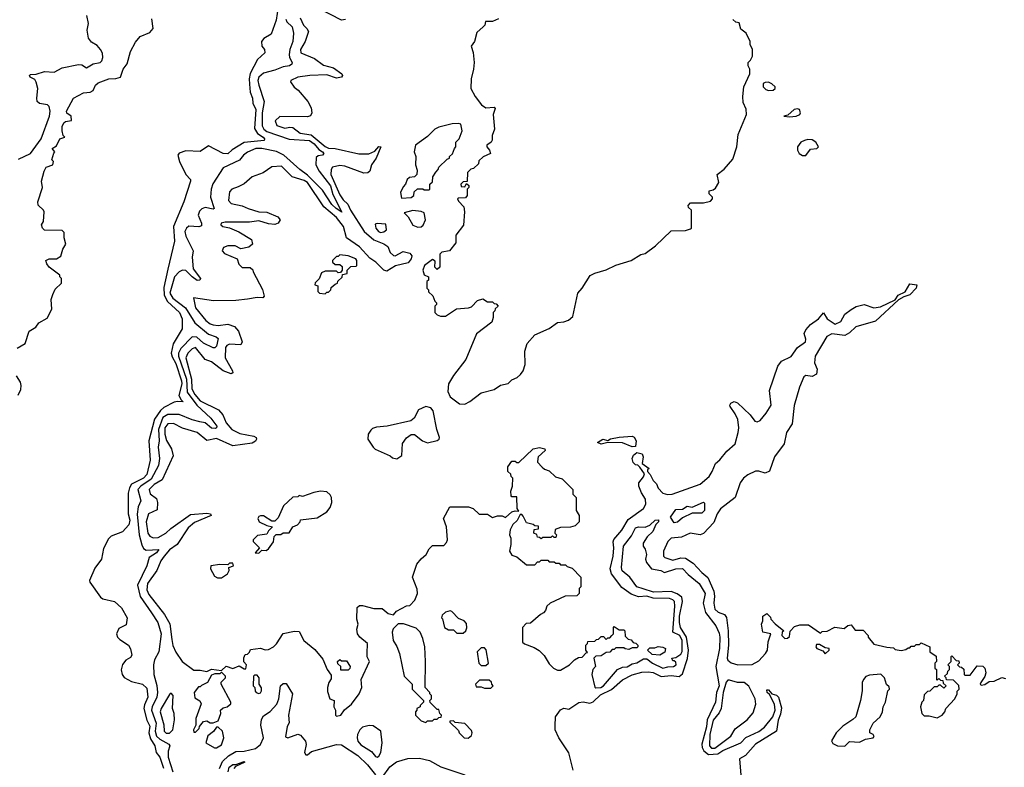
# Model space of a CAD drawing. Extents: x 2380107 to 2585170, y 384273 to 546161.
# Tile 261 of 331: x 2533382 to 2539448, y 451953 to 456559. Entities that reach past the tile are written whole.
import ezdxf

# ---------------------------------------------------------------- set-up
doc = ezdxf.new("R2010")
doc.units = 0

msp = doc.modelspace()

# ---------------------------------------------------------------- linework, layer by layer
at = {"layer": '0CON05XD'}
for points in [[(2534981.2, 456678.8), (2534962.5, 456555), (2534931.4, 456468.6), (2534886.6, 456443.4), (2534872, 456425), (2534873.8, 456395), (2534890, 456375), (2534893.3, 456355), (2534847, 456313), (2534801.8, 456228.2), (2534795.3, 456195), (2534797.6, 456162.4), (2534802.9, 456112.9), (2534817.3, 456075), (2534818, 456045), (2534837.1, 456005), (2534828.8, 455888.8), (2534847.7, 455857.7), (2534883.3, 455835), (2534890, 455825), (2534887.5, 455815), (2534765, 455802.5), (2534692.4, 455757.6), (2534665, 455732.9), (2534635, 455734.3), (2534545, 455780.8), (2534495, 455746.7), (2534405, 455751.2), (2534363.9, 455736.1), (2534356.7, 455725), (2534366.7, 455685), (2534405.9, 455605.9), (2534433.8, 455575), (2534434, 455565), (2534394.1, 455435.9), (2534330.5, 455285), (2534335.5, 455195), (2534295, 455021.2)], [(2535390.5, 456559.5), (2535365, 456555.6), (2535225, 456626.7)], [(2533367.5, 454535), (2533416.1, 454563.9), (2533440.7, 454639.3), (2533482.5, 454665), (2533499.5, 454690.5), (2533550.8, 454719.2), (2533580, 454775), (2533576.2, 454835), (2533586.7, 454865), (2533601.7, 454898.3), (2533640, 454935), (2533640, 454965), (2533630, 454975), (2533630, 454985), (2533565, 455033.3), (2533548.8, 455055), (2533543.3, 455075), (2533564.1, 455085.9), (2533610, 455085), (2533635, 455102.5), (2533647.5, 455145), (2533666.7, 455175), (2533656.7, 455215), (2533657, 455247), (2533645, 455260), (2533535, 455262.5), (2533522.5, 455275), (2533517.5, 455295), (2533530, 455315), (2533533.3, 455375), (2533530, 455385), (2533496.4, 455416.4), (2533493.3, 455436.7), (2533523.3, 455525), (2533517.5, 455565), (2533532.5, 455625), (2533545, 455650), (2533587.5, 455665), (2533590, 455685), (2533580, 455695), (2533592.5, 455737.5), (2533600, 455745), (2533583.3, 455765), (2533608.3, 455781.7), (2533630, 455825), (2533660, 455835), (2533650, 455845), (2533644, 455875), (2533645, 455900), (2533655, 455922.5), (2533665, 455932.5), (2533702.5, 455937.5), (2533700, 455965), (2533673.6, 455983.6), (2533670, 455995), (2533713.9, 456076.1), (2533775, 456107.5), (2533817, 456113), (2533835, 456122.5), (2533850, 456155), (2533865, 456170), (2533932.5, 456195), (2533975, 456196), (2534003.3, 456205), (2534020, 456255), (2534045, 456286.7), (2534065, 456363.3), (2534095, 456420.8), (2534125, 456456.2), (2534185, 456480), (2534204, 456505), (2534197.5, 456565)], [(2533375, 455698.9), (2533448.6, 455735), (2533514.2, 455825), (2533565.6, 455964.4), (2533570, 455995), (2533564.3, 456024.3), (2533553.8, 456035), (2533505, 456042.9), (2533490.8, 456055), (2533487.5, 456075), (2533493.9, 456133.9), (2533484.2, 456174.2), (2533475, 456190), (2533447.5, 456205), (2533442.5, 456215), (2533448.3, 456221.7), (2533485, 456223.8), (2533535, 456238.6), (2533595, 456236), (2533645, 456261.5), (2533745, 456282.5), (2533765, 456280), (2533795, 456262.5), (2533834.1, 456285.9), (2533877.5, 456295), (2533888.8, 456305), (2533894, 456325), (2533892.3, 456352.3), (2533881.2, 456375), (2533860.5, 456400.5), (2533825, 456420), (2533806.7, 456445), (2533797.5, 456495), (2533806.2, 456535), (2533796.7, 456585)], [(2535022, 456562), (2535028.8, 456545), (2535060, 456515), (2535069.2, 456475), (2535065.9, 456425), (2535046.9, 456375), (2535042.8, 456345), (2535045.3, 456325.3), (2535062, 456295), (2535058.8, 456285), (2535044, 456275), (2535005, 456269.1), (2534955, 456246.9), (2534885, 456229.2), (2534854.7, 456205), (2534850, 456185), (2534855, 456156.2), (2534889.2, 456055), (2534875.2, 455985), (2534876.9, 455905), (2534886.5, 455885), (2534905, 455870.6), (2535041.9, 455821.9), (2535167.9, 455815), (2535195.9, 455795), (2535225, 455758.2), (2535248.8, 455745), (2535256.4, 455735), (2535248.6, 455725), (2535220.3, 455719.7), (2535209.2, 455710.8), (2535205.9, 455665), (2535228.2, 455625), (2535296.8, 455535), (2535311.3, 455481.3), (2535366.1, 455373.9), (2535331.4, 455395), (2535305, 455420.5), (2535248.7, 455508.7), (2535187.4, 455567.4), (2535155, 455601.4), (2535108.2, 455635), (2535009.1, 455725), (2534965, 455747.2), (2534875, 455765.4), (2534838, 455765), (2534785, 455742.7), (2534761.9, 455725), (2534737.4, 455692.6), (2534635, 455646.2), (2534572.6, 455547.4), (2534561.5, 455515), (2534557.1, 455465), (2534580, 455395), (2534575, 455391.2), (2534525, 455401.2), (2534505, 455394.5), (2534490.8, 455379.2), (2534482.3, 455355), (2534501.5, 455305), (2534501.7, 455288.3), (2534486.6, 455283.4), (2534425, 455286.2), (2534409.1, 455275), (2534400.4, 455255), (2534405.3, 455225), (2534450.4, 455135), (2534445.3, 455095), (2534451.5, 455025), (2534495.5, 454965), (2534491.2, 454955), (2534475, 454952.9), (2534444.5, 454975), (2534405, 455013.8), (2534385, 455016), (2534364.4, 455005.6), (2534335.9, 454975), (2534307.5, 454875), (2534325, 454844.3), (2534403, 454783), (2534460.9, 454690.9), (2534545, 454622.5), (2534593.3, 454605), (2534604.3, 454594.3), (2534595, 454548), (2534585, 454537.5), (2534575, 454536.9), (2534515, 454565.4), (2534474, 454604), (2534444, 454606), (2534375, 454533.8), (2534360.2, 454505), (2534361.7, 454485), (2534410.6, 454345), (2534414.3, 454264.3), (2534473.7, 454183.7), (2534560.8, 454105), (2534597.3, 454055), (2534595.7, 454045), (2534588.7, 454041.3), (2534565, 454042.3), (2534525, 454074.6), (2534492.5, 454082.5), (2534445, 454093.9), (2534365, 454127.5), (2534295, 454125.8), (2534265, 454107.2), (2534237.7, 454035), (2534241.9, 453965), (2534234.7, 453925), (2534244.7, 453855), (2534237.6, 453812.4), (2534191.9, 453728.1), (2534127.8, 453685), (2534111.2, 453665), (2534127.8, 453595), (2534111.5, 453558.5), (2534106.3, 453513.7), (2534119.1, 453385), (2534135, 453323.3), (2534145, 453301.2), (2534161.9, 453291.9), (2534240, 453295), (2534225.6, 453275), (2534180.8, 453245), (2534165.6, 453195), (2534109.1, 453075), (2534124.8, 453004.8), (2534193.5, 452905), (2534234.5, 452845), (2534253.6, 452775), (2534240.5, 452665), (2534213.6, 452615), (2534206.2, 452585), (2534207.9, 452525), (2534226.7, 452456.7), (2534231.6, 452415), (2534226.7, 452385), (2534197.9, 452325), (2534195.2, 452305), (2534223.6, 452225), (2534217.9, 452175), (2534225, 452145.4), (2534246, 452126), (2534300.6, 452095), (2534307.3, 452085), (2534297.7, 452052.3), (2534297.9, 452015), (2534326, 451925)], [(2535110.6, 456570.6), (2535130, 456525), (2535151.4, 456505), (2535160.6, 456485), (2535141.1, 456425), (2535112.3, 456375), (2535113.5, 456355), (2535199.1, 456319.1), (2535255, 456277.6), (2535315, 456262.9), (2535366.2, 456225), (2535371.2, 456215), (2535365, 456204.2), (2535335, 456197.8), (2535275, 456219.7), (2535170, 456215), (2535095, 456204), (2535052.5, 456185), (2535050, 456175), (2535073.6, 456143.6), (2535097.5, 456125), (2535157.5, 456055), (2535177.5, 456015), (2535182.5, 455985), (2535173, 455967), (2535155, 455961.2), (2534985, 455962.5), (2534956.7, 455935), (2534966.1, 455906.1), (2535015, 455891.1), (2535046.1, 455896.1), (2535065, 455893.8), (2535109.7, 455859.7), (2535179, 455849), (2535265, 455777.4), (2535285, 455768.3), (2535325, 455765.8), (2535471.9, 455731.9), (2535532.4, 455732.4), (2535571.2, 455748.8), (2535595, 455778.1), (2535608, 455775), (2535579.3, 455705), (2535550.4, 455665), (2535539.1, 455625), (2535527.3, 455615), (2535503.5, 455613.5), (2535385, 455655.8), (2535355, 455660), (2535310.4, 455649.6), (2535302.2, 455635), (2535299.7, 455605), (2535355, 455480), (2535375, 455449.6), (2535402.9, 455422.9), (2535420, 455385), (2535503.6, 455253.6), (2535565, 455202.9), (2535625, 455177.3), (2535651.1, 455161.1), (2535664.6, 455125), (2535685, 455105.6), (2535695.4, 455104.6), (2535745, 455130), (2535785, 455120.5), (2535799.1, 455105), (2535794.6, 455085), (2535775, 455061.2), (2535696.6, 455043.4), (2535645, 455008.9), (2535625, 455016.5), (2535577.1, 455065), (2535539, 455089), (2535475, 455158.8), (2535395.5, 455215), (2535376.7, 455285), (2535335, 455339.4), (2535256.2, 455406.2), (2535156.3, 455555), (2535135, 455567.8), (2535060.2, 455590.2), (2534995, 455656), (2534935, 455652.5), (2534882.5, 455615), (2534815, 455590), (2534765, 455548), (2534728.8, 455528.8), (2534690, 455515), (2534675, 455497.5), (2534669.2, 455445), (2534685, 455426), (2534752.7, 455412.7), (2534790, 455395), (2534855, 455375.8), (2534905, 455374), (2534972.5, 455345), (2534986.7, 455325), (2534973.9, 455306.1), (2534953.9, 455296.1), (2534915, 455300.8), (2534855, 455320), (2534797.5, 455312.5), (2534648.3, 455311.7), (2534623.8, 455305), (2534622, 455295), (2534633.3, 455285), (2534675, 455275.7), (2534731.8, 455251.8), (2534810, 455205), (2534816.7, 455175), (2534795, 455156.7), (2534745, 455147.5), (2534710, 455165), (2534665, 455165.7), (2534638.8, 455155), (2534630, 455135), (2534645, 455118), (2534722.5, 455085), (2534733, 455053), (2534753, 455033), (2534801.7, 455031.7), (2534818.3, 455018.3), (2534820, 455005), (2534877.6, 454897.6), (2534889.2, 454855), (2534880, 454845), (2534845, 454847.8), (2534785, 454837.5), (2534715, 454828.2), (2534577.3, 454827.3), (2534452.5, 454845), (2534465, 454784), (2534528.6, 454705), (2534555, 454684.5), (2534575, 454678.2), (2534605.6, 454675.6), (2534665, 454682.8), (2534705, 454669.2), (2534730.6, 454640.6), (2534753.2, 454575), (2534743.8, 454555), (2534675, 454559.1), (2534658, 454552), (2534650.7, 454539.3), (2534648.4, 454475), (2534694.4, 454395), (2534696.2, 454383.8), (2534685, 454378.1), (2534635, 454395.4), (2534565, 454450.9), (2534525, 454465.6), (2534465, 454538.5), (2534445, 454530.4), (2534417.7, 454505), (2534406.6, 454475), (2534440.9, 454345), (2534442.2, 454285), (2534460.4, 454250.4), (2534495, 454210.4), (2534607.8, 454155), (2534633.6, 454123.6), (2534655.4, 454075), (2534690, 454035), (2534738.7, 454008.7), (2534825, 453992.5), (2534838.8, 453985), (2534842, 453975), (2534835, 453962), (2534815, 453950.6), (2534695, 453933.1), (2534595, 453978.4), (2534535, 453967.5), (2534476.4, 454016.4), (2534385, 454042.3), (2534330.6, 454070.6), (2534295, 454069.6), (2534277.5, 454045), (2534276.8, 454005), (2534287.5, 453967.5), (2534318.1, 453915), (2534328, 453872), (2534259.2, 453725), (2534211.8, 453695), (2534180.9, 453665), (2534187.2, 453637.2), (2534225, 453610), (2534231.2, 453585), (2534229.8, 453540.2), (2534176.9, 453515), (2534161.2, 453465), (2534172.8, 453395), (2534185, 453377.5), (2534205, 453366.2), (2534235, 453368.8), (2534282, 453395), (2534314, 453425), (2534435, 453510.6), (2534535, 453519.2), (2534557.5, 453515), (2534562.5, 453505), (2534458.8, 453461.2), (2534421.2, 453428.8), (2534353.5, 453325), (2534305, 453294), (2534271.6, 453255), (2534251.3, 453225), (2534227.8, 453165), (2534168.9, 453085), (2534166.2, 453046.2), (2534177.2, 453017.2), (2534274.8, 452894.8), (2534306.7, 452836.7), (2534320.3, 452739.7), (2534325, 452703.3), (2534343.6, 452663.6), (2534382.5, 452605), (2534455, 452552.5), (2534495, 452552.5), (2534535, 452542.5), (2534565, 452557.5), (2534625, 452550), (2534655, 452576.7), (2534695, 452562.5), (2534735, 452577.5), (2534765, 452560), (2534775, 452560), (2534780, 452585), (2534763, 452603), (2534763, 452627), (2534771.7, 452648.3), (2534785, 452650), (2534798.3, 452661.7), (2534805, 452680), (2534865, 452686.7), (2534895, 452677.5), (2534915, 452680), (2534946.7, 452695), (2534965, 452713.3), (2535005, 452777.5), (2535075, 452792.5), (2535105, 452790), (2535133.3, 452735), (2535199.7, 452679.7), (2535250.3, 452620.3), (2535277.5, 452555), (2535301.7, 452521.7), (2535301.7, 452498.3), (2535286.7, 452475), (2535278.8, 452445), (2535279.3, 452419.3), (2535292.5, 452375), (2535320, 452365), (2535317.5, 452325), (2535327.5, 452305), (2535327.5, 452275), (2535335, 452267.5), (2535360, 452275), (2535382.9, 452307.1), (2535427.1, 452342.9), (2535473.3, 452405), (2535490, 452445), (2535486.7, 452495), (2535536.7, 452605), (2535523.6, 452633.6), (2535523.3, 452655), (2535526.1, 452716.1), (2535477.5, 452755), (2535462.5, 452775), (2535460, 452805), (2535467.5, 452835), (2535460, 452865), (2535461.7, 452938.3), (2535475, 452950), (2535495, 452950), (2535565, 452932.5), (2535615, 452932.5), (2535651.7, 452901.7), (2535685, 452892.5), (2535703.9, 452916.1), (2535765, 452947.5), (2535785, 452950), (2535817, 452983), (2535832.5, 453025), (2535831.7, 453051.7), (2535803.3, 453125), (2535830, 453205), (2535855, 453237.5), (2535886.4, 453263.6), (2535905, 453300), (2535925, 453320), (2535995, 453320), (2536011.7, 453338.3), (2536017.5, 453355), (2536012.5, 453435), (2535992.5, 453485), (2536031.7, 453558.3), (2536147, 453557), (2536177, 453547), (2536213, 453513), (2536265, 453512.5), (2536295, 453492.5), (2536325, 453502.5), (2536355, 453502.5), (2536375, 453492.5), (2536415, 453526.7), (2536435, 453533.3), (2536458.3, 453531.7), (2536447.5, 453547.5), (2536445, 453620), (2536415, 453620), (2536410, 453625), (2536407.5, 453655), (2536417.5, 453685), (2536420, 453735), (2536410, 453745), (2536408.3, 453758.3), (2536390, 453775), (2536390, 453805), (2536415, 453840), (2536435, 453840), (2536445, 453830), (2536458.3, 453831.7), (2536545.7, 453914.3), (2536585, 453924.2), (2536617.5, 453915), (2536620, 453905), (2536576.7, 453865), (2536574.1, 453855.9), (2536573, 453833), (2536601.7, 453801.7), (2536615, 453790), (2536645, 453780), (2536683, 453743), (2536725, 453730), (2536790, 453665), (2536790, 453635), (2536810, 453615), (2536810, 453535), (2536830, 453505), (2536830, 453465), (2536805, 453440), (2536775, 453432.5), (2536715, 453430), (2536681.7, 453418.3), (2536680, 453395), (2536690, 453385), (2536685, 453370), (2536675, 453370), (2536665, 453380), (2536655, 453370), (2536605, 453370), (2536595, 453360), (2536585, 453370), (2536571.7, 453371.7), (2536568.3, 453388.3), (2536550, 453395), (2536551.7, 453418.3), (2536578.3, 453421.7), (2536578.3, 453438.3), (2536555, 453440), (2536545, 453450), (2536505, 453460), (2536485, 453500), (2536475, 453510), (2536465, 453510), (2536446.7, 453473.3), (2536420.7, 453449.3), (2536403, 453417), (2536400, 453385), (2536407.5, 453365), (2536407.5, 453325), (2536400, 453285), (2536415, 453260), (2536445, 453250), (2536505, 453200), (2536555, 453200), (2536571.7, 453218.3), (2536585, 453220), (2536595, 453230), (2536635, 453230), (2536645, 453220), (2536675, 453220), (2536685, 453210), (2536705, 453210), (2536715, 453200), (2536745, 453200), (2536755, 453190), (2536785, 453180), (2536840, 453125), (2536840, 453065), (2536830, 453055), (2536830, 453025), (2536815, 453010), (2536743, 453007), (2536650, 452965), (2536630, 452945), (2536621.7, 452918.3), (2536610, 452905), (2536590, 452895), (2536528.3, 452841.7), (2536501.7, 452838.3), (2536480, 452815), (2536480, 452725), (2536493, 452713), (2536551.7, 452691.7), (2536583, 452673), (2536613, 452643), (2536645, 452590), (2536670, 452565), (2536695, 452552.5), (2536715, 452552.5), (2536770, 452585), (2536800, 452615), (2536825, 452630), (2536848.3, 452631.7), (2536871.7, 452658.3), (2536880, 452660), (2536870, 452675), (2536870, 452705), (2536880, 452715), (2536881.7, 452728.3), (2536925, 452730), (2536935, 452740), (2536948.3, 452741.7), (2536965, 452760), (2536978.3, 452758.3), (2536995, 452740), (2537005, 452750), (2537018.3, 452751.7), (2537030, 452765)], [(2536332.5, 456565), (2536295, 456546.7), (2536253, 456547), (2536247.5, 456525), (2536237.5, 456515), (2536199.3, 456480.7), (2536183.3, 456425), (2536163.3, 456395), (2536176, 456356), (2536182, 456295), (2536178.8, 456255), (2536163.3, 456195), (2536162.5, 456135), (2536187.5, 456085), (2536227.5, 456035), (2536255, 456016.7), (2536305, 456020), (2536311.7, 456011.7), (2536300, 455975), (2536307.5, 455885), (2536292.5, 455845), (2536293, 455817), (2536287.5, 455805), (2536260, 455785), (2536260, 455775), (2536277.5, 455755), (2536282.5, 455735), (2536237, 455713), (2536211.7, 455688.3), (2536208.3, 455671.7), (2536178.3, 455641.7), (2536161.7, 455638.3), (2536141.7, 455618.3), (2536138.3, 455561.7), (2536115, 455560), (2536100, 455545), (2536101.7, 455531.7), (2536125, 455530), (2536135, 455550), (2536148.3, 455538.3), (2536150, 455525), (2536140, 455515), (2536140, 455475), (2536128.3, 455461.7), (2536085, 455460), (2536080, 455455), (2536085, 455440), (2536117.5, 455405), (2536122.5, 455375), (2536117, 455293), (2536068.3, 455231.7), (2536070, 455185), (2536030, 455135), (2535983, 455127), (2535970, 455115), (2535970, 455035), (2535955, 455020), (2535940, 455035), (2535941.7, 455071.7), (2535925, 455082.5), (2535876.2, 455045), (2535866.7, 455015), (2535875, 454987.5), (2535900, 454975), (2535900, 454955), (2535890, 454945), (2535890, 454905), (2535900, 454895), (2535901.7, 454881.7), (2535928.3, 454858.3), (2535940, 454825), (2535950, 454815), (2535950, 454805), (2535940, 454795), (2535940, 454755), (2535955, 454740), (2535975, 454732.5), (2536005, 454732.5), (2536073, 454777), (2536147, 454783), (2536165, 454790), (2536201.7, 454828.3), (2536235, 454840), (2536265, 454820), (2536295, 454820), (2536305, 454810), (2536318.3, 454808.3), (2536330, 454795), (2536311.7, 454778.3), (2536310, 454765), (2536300, 454755), (2536300, 454725), (2536290, 454695), (2536196.4, 454623.6), (2536131.2, 454465), (2536055, 454367.5), (2536023.8, 454315), (2536019.3, 454269.3), (2536033.3, 454235), (2536092.3, 454192.3), (2536125, 454191.2)], [(2536125, 454191.2), (2536155, 454206.7), (2536225, 454260), (2536305, 454281.2), (2536345, 454308.1), (2536391.5, 454318.5), (2536415, 454341.2), (2536447.5, 454355), (2536467.7, 454372.3), (2536483.9, 454396.1), (2536496, 454435), (2536494.1, 454515.9), (2536508.8, 454565), (2536555, 454616.7), (2536643.6, 454656.4), (2536696.1, 454693.9), (2536735, 454697.5), (2536762.7, 454707.3), (2536789.2, 454730.8), (2536820, 454875), (2536847.5, 454905), (2536897, 454983), (2536925, 454997.5), (2536995, 455017.5), (2537055, 455047.5), (2537150, 455075), (2537208.3, 455111.7), (2537235, 455117.5), (2537300, 455165), (2537395, 455257.5), (2537485, 455260), (2537515, 455270), (2537520, 455275), (2537520, 455385), (2537501.7, 455401.7), (2537500, 455415), (2537515, 455430), (2537595, 455430), (2537638.3, 455441.7), (2537650, 455455), (2537650, 455465), (2537630, 455485), (2537630, 455505), (2537655, 455510), (2537668.3, 455521.7), (2537690, 455555), (2537680, 455605), (2537723, 455637), (2537775, 455700), (2537800, 455775), (2537808.3, 455851.7), (2537860, 455975), (2537857, 456007), (2537838.3, 456048.3), (2537837.5, 456085), (2537842.5, 456145), (2537880, 456225), (2537880, 456255), (2537870, 456275), (2537870, 456295), (2537885, 456310), (2537896.1, 456333.9), (2537896.2, 456375), (2537883.3, 456405), (2537883.3, 456425), (2537857.5, 456475), (2537825, 456500), (2537815, 456540), (2537793.3, 456543.3), (2537775, 456560)], [(2537995, 456122), (2538025, 456124), (2538036.7, 456135), (2538036.7, 456145), (2538015, 456163.8), (2537995, 456173.3), (2537975, 456172.5), (2537962.5, 456165), (2537962.5, 456145), (2537979.5, 456129.5), (2537995, 456122)], [(2538125, 455960), (2538165, 455963.8), (2538187.5, 455975), (2538193.3, 455985), (2538186.7, 456005), (2538175, 456008.8), (2538152.5, 456005), (2538115, 455970), (2538090, 455965), (2538125, 455960)], [(2535735, 455460), (2535795, 455462.5), (2535810, 455475), (2535811.7, 455498.3), (2535833, 455517), (2535865, 455517.5), (2535875, 455510), (2535905, 455510), (2535910, 455515), (2535910, 455545), (2535925, 455560), (2535928.3, 455591.7), (2535945, 455620), (2535960, 455635), (2535965, 455650), (2536015, 455700), (2536030, 455705), (2536030, 455715), (2536048.3, 455731.7), (2536060, 455765), (2536070, 455775), (2536070, 455805), (2536090, 455825), (2536107.5, 455875), (2536100, 455915), (2536085, 455920), (2536047, 455917), (2535965, 455897.5), (2535940, 455885), (2535895, 455840), (2535820, 455785), (2535812.5, 455745), (2535822.5, 455715), (2535820, 455665), (2535831.7, 455631.7), (2535830, 455605), (2535815, 455590), (2535783, 455587), (2535770, 455575), (2535760, 455545), (2535745, 455530), (2535727.5, 455495), (2535735, 455460)], [(2538225, 455721.2), (2538255, 455761.2), (2538293.8, 455766.2), (2538303.3, 455775), (2538286, 455805), (2538265, 455818.8), (2538238.3, 455821.7), (2538217.5, 455815), (2538195, 455803.3), (2538173.3, 455775), (2538173.3, 455755), (2538184.3, 455734.3), (2538205, 455721.2), (2538225, 455721.2)], [(2535835, 455280.6), (2535855, 455282.5), (2535867.6, 455292.4), (2535882.5, 455325), (2535875, 455368), (2535856.6, 455376.6), (2535805, 455382.5), (2535751.7, 455368.3), (2535775, 455343.8), (2535805, 455292), (2535835, 455280.6)], [(2535605, 455247.5), (2535625, 455251.2), (2535642.5, 455265), (2535638.3, 455298.3), (2535585, 455302.5), (2535571.7, 455298.3), (2535576.7, 455275), (2535592, 455255), (2535605, 455247.5)], [(2535265, 454870), (2535275, 454880), (2535285, 454880), (2535300, 454895), (2535301.7, 454908.3), (2535325, 454930), (2535340, 454935), (2535341.7, 454948.3), (2535368.3, 454971.7), (2535371.7, 454988.3), (2535400, 454995), (2535400, 455015), (2535421.7, 455038.3), (2535455, 455040), (2535460, 455045), (2535458.8, 455075), (2535452.5, 455085), (2535405, 455103.8), (2535355, 455110), (2535345, 455100), (2535335, 455100), (2535310, 455075), (2535310, 455065), (2535325, 455050), (2535355, 455050), (2535368.3, 455038.3), (2535370, 455015), (2535358.3, 455001.7), (2535345, 455000), (2535335, 455010), (2535265, 455010), (2535240.7, 454999.3), (2535228.3, 454961.7), (2535201.7, 454938.3), (2535200, 454925), (2535218.3, 454918.3), (2535220, 454885), (2535230, 454875), (2535265, 454870)], [(2534295, 455021.2), (2534270.6, 454909.4), (2534271.9, 454861.9), (2534292.8, 454822.8), (2534366.4, 454755), (2534384.4, 454715), (2534383.8, 454655), (2534327.1, 454562.9), (2534315.8, 454505), (2534321.4, 454481.4), (2534345, 454440), (2534378.9, 454335), (2534381.1, 454315), (2534363.8, 454243.8), (2534376.7, 454216.7), (2534390, 454205), (2534355, 454207.5), (2534335, 454202), (2534271, 454169), (2534248.9, 454151.1), (2534212, 454098), (2534177.8, 453965), (2534186, 453845), (2534165, 453756.2), (2534145, 453734.1), (2534071.7, 453698.3), (2534059.1, 453675), (2534051.4, 453641.4), (2534051.4, 453515), (2534061.1, 453475), (2534055, 453446.7), (2534015, 453402.9), (2533945, 453376.2), (2533929.5, 453360.5), (2533898.3, 453301.7), (2533886.7, 453235), (2533845, 453180), (2533812.5, 453105), (2533814.3, 453094.3), (2533880.6, 453000.6), (2533895, 452992), (2533966.7, 452975), (2534008.8, 452935), (2534044, 452875), (2534039.2, 452830.8), (2533992.3, 452807.7), (2533978, 452775), (2533986, 452755), (2534000.2, 452740.2), (2534052.5, 452705), (2534065, 452682.5), (2534073.3, 452645), (2534065, 452630), (2534036, 452614), (2534015, 452587.5), (2534007, 452553), (2534014.1, 452524.1), (2534025.8, 452505.8), (2534072.1, 452482.1), (2534138.8, 452465), (2534165, 452441.2), (2534171.4, 452385), (2534151.1, 452338.9), (2534147.8, 452315), (2534166.2, 452243.8), (2534185, 452207.5), (2534178.8, 452165), (2534188.1, 452128.1), (2534214, 452085), (2534223.8, 452045), (2534246, 452015), (2534267.5, 451947.5)], [(2537030, 452765), (2537040, 452775), (2537040, 452815), (2537045, 452820), (2537075, 452800), (2537105, 452800), (2537110, 452795), (2537111.7, 452761.7), (2537131.7, 452741.7), (2537148.3, 452738.3), (2537161.7, 452721.7), (2537178.3, 452718.3), (2537190, 452705), (2537190, 452695), (2537185, 452690), (2537155, 452690), (2537135, 452680), (2537113, 452683), (2537105, 452690), (2537055, 452690), (2537045, 452680), (2537031.7, 452678.3), (2537017, 452663), (2536995, 452660), (2536965, 452640), (2536931.7, 452638.3), (2536920, 452625), (2536930, 452575), (2536912.5, 452555), (2536906.7, 452525), (2536926.1, 452446.1), (2536931.9, 452441.9), (2536963.3, 452445), (2536978, 452455), (2537065, 452556.7), (2537095, 452570), (2537125, 452572), (2537155, 452591.2), (2537185, 452596.2), (2537225, 452622.5), (2537245, 452622.5), (2537280, 452595), (2537345, 452563.1), (2537375, 452572.9), (2537410, 452575), (2537427.5, 452585), (2537425, 452600), (2537415, 452610), (2537405, 452610), (2537400, 452625), (2537425, 452630), (2537455, 452650), (2537462.9, 452667.1), (2537464.1, 452735), (2537449.6, 452765), (2537406.2, 452786.2), (2537419.2, 452945), (2537415.9, 452975), (2537405, 452985.8), (2537385, 452992.4), (2537285, 452995.2), (2537245, 453007), (2537195, 453004.5), (2537149.1, 453019.1), (2537091.7, 453061.7), (2537029.1, 453145), (2537020.5, 453175), (2537038.4, 453255), (2537042.5, 453305), (2537038.2, 453341.8), (2537043.5, 453356.5), (2537091.8, 453415), (2537130.1, 453479.9), (2537225, 453547.1), (2537240.6, 453575), (2537237.1, 453605), (2537212, 453645), (2537196.7, 453685), (2537196.7, 453705), (2537225, 453742.5), (2537231.7, 453761.7), (2537203, 453803), (2537190, 453815), (2537175, 453817.5), (2537161.7, 453831.7), (2537156.2, 453855), (2537163.8, 453876.2), (2537185, 453892.5), (2537217.5, 453885), (2537224, 453865), (2537217.5, 453825), (2537260, 453795), (2537250, 453785), (2537250, 453775), (2537267, 453757), (2537285, 453720), (2537305, 453700), (2537315, 453672.5), (2537345, 453642), (2537373.7, 453633.7), (2537402.5, 453635), (2537575, 453697.8), (2537629.1, 453745), (2537648.5, 453775), (2537668.6, 453825), (2537695, 453846.5), (2537739.1, 453900.9), (2537789.2, 453945), (2537808.1, 454015), (2537812.5, 454045), (2537805.7, 454095), (2537790.9, 454130.9), (2537760, 454175), (2537756.7, 454185), (2537763.6, 454196.4), (2537783.3, 454206.7), (2537805, 454198.8), (2537881.4, 454125), (2537910.8, 454085), (2537925, 454081.8), (2537945, 454090), (2537981.8, 454135), (2538010.8, 454185), (2538001.8, 454275), (2538052.2, 454425), (2538075, 454455.6), (2538135, 454484), (2538175, 454538.8), (2538223.8, 454575), (2538225, 454590), (2538214.3, 454625), (2538225, 454647.5), (2538255, 454681.2), (2538304.3, 454715.7), (2538335, 454752.5), (2538356.1, 454716.1), (2538405, 454683.8), (2538440, 454700), (2538465.6, 454745), (2538505, 454774.5), (2538535, 454792.7), (2538585, 454804.4), (2538645, 454783.6), (2538685, 454789.6), (2538776.4, 454833.6), (2538795, 454862.5), (2538837, 454883), (2538865, 454932.5), (2538910, 454925), (2538906, 454905), (2538865, 454864.2), (2538828.1, 454851.9), (2538797.1, 454832.9), (2538655, 454700.8), (2538534.1, 454665.9), (2538495, 454630), (2538465, 454613.5), (2538385, 454624.5), (2538355, 454607.8), (2538281.9, 454485), (2538278.1, 454445), (2538294.3, 454405), (2538290.6, 454375), (2538265, 454360), (2538225, 454367.5), (2538212, 454358), (2538186.4, 454295), (2538153, 454183), (2538140.3, 454069.7), (2538106.1, 454015), (2538092.2, 453945), (2538033.3, 453865), (2538001.8, 453778.2), (2537975, 453764.5), (2537935, 453777.3), (2537915, 453776.7), (2537868.1, 453755), (2537842.1, 453735), (2537821.1, 453705), (2537790.7, 453615), (2537700, 453545), (2537680, 453515), (2537659, 453461), (2537595, 453393.8), (2537575, 453385.8), (2537512.5, 453395), (2537459.7, 453370.3), (2537395, 453365.5), (2537375, 453343.8), (2537348.9, 453285), (2537349.4, 453255), (2537356, 453245), (2537405, 453229.5), (2537455, 453243.9), (2537485, 453241.2), (2537530.8, 453210.8), (2537585, 453153.5), (2537622.1, 453122.1), (2537658.9, 453038.9), (2537662.7, 453007.3), (2537657.9, 452965), (2537665, 452928), (2537685, 452910), (2537724.1, 452894.1), (2537735.8, 452875.8), (2537746.7, 452795), (2537749.1, 452705), (2537741.4, 452625), (2537745, 452613.3), (2537766.1, 452596.1), (2537806.1, 452583.9), (2537895, 452587.5), (2537935, 452610), (2537977.1, 452655), (2537988.6, 452675), (2537993.2, 452726.8), (2538010, 452775), (2537960, 452785), (2537952.5, 452835), (2537960, 452855), (2537960, 452885), (2537985, 452900), (2538008.3, 452878.3), (2538010, 452865), (2538037, 452837), (2538090, 452795), (2538080, 452785), (2538077.5, 452765), (2538095, 452747.5), (2538111.7, 452748.3), (2538125, 452760), (2538128.3, 452791.7), (2538155, 452820), (2538188.3, 452831.7), (2538241.7, 452831.7), (2538315, 452780), (2538325, 452790), (2538357, 452793), (2538403, 452817), (2538461.7, 452808.3), (2538485, 452827.5), (2538505, 452830), (2538528.3, 452798.3), (2538578.3, 452798.3), (2538610, 452765), (2538610, 452755), (2538645, 452712.5), (2538725, 452692.5), (2538765, 452690), (2538775, 452680), (2538813, 452673), (2538841.7, 452678.3), (2538855, 452690), (2538865, 452690), (2538875, 452700), (2538895, 452700), (2538905, 452710), (2538925, 452710), (2538935, 452720), (2538990, 452695), (2538990, 452665), (2539027.5, 452637.5), (2539030, 452605), (2539020, 452595), (2539020, 452565), (2539030, 452555), (2539030, 452495), (2539035, 452490), (2539045, 452500), (2539055, 452490), (2539068.3, 452488.3), (2539071.7, 452471.7), (2539090, 452455), (2539075, 452440), (2539055, 452460), (2539045, 452460), (2539035, 452450), (2539015, 452450), (2538988.3, 452421.7), (2538975, 452420), (2538955, 452400), (2538950, 452365), (2538940, 452355), (2538932.5, 452325), (2538940, 452285), (2538955, 452270), (2538985, 452270), (2539035, 452257.5), (2539066.1, 452273.9), (2539082.5, 452295), (2539087.5, 452315), (2539142.5, 452375), (2539157.5, 452405), (2539158.3, 452421.7), (2539170, 452435), (2539168.3, 452458.3), (2539135, 452490), (2539091.7, 452491.7), (2539090, 452505), (2539080, 452515), (2539098.3, 452531.7), (2539100, 452545), (2539110, 452555), (2539110, 452575), (2539100, 452585), (2539120, 452605), (2539120, 452635), (2539125, 452640), (2539151.7, 452611.7), (2539168.3, 452608.3), (2539170, 452595), (2539160, 452585), (2539171.7, 452571.7), (2539185, 452570), (2539198.3, 452558.3), (2539200, 452525), (2539205, 452520), (2539238.3, 452521.7), (2539281.7, 452578.3), (2539316.4, 452576.4), (2539327.5, 452565), (2539333.3, 452535), (2539328.3, 452511.7), (2539302.5, 452475), (2539300, 452465), (2539305, 452460), (2539327, 452463), (2539355, 452482.5), (2539386.4, 452483.6), (2539433, 452507), (2539455, 452500)], [(2533373.1, 454245), (2533389.3, 454280.7), (2533391.9, 454305), (2533387.5, 454325), (2533363.8, 454365)], [(2535705, 453853.3), (2535737.5, 453875), (2535741.7, 453948.3), (2535765, 453982.5), (2535795, 454002.5), (2535815, 454002.5), (2535864.5, 453964.5), (2535895, 453952.5), (2535954.1, 453965.9), (2535965.6, 453974.4), (2535968, 453985), (2535952, 454035), (2535929.3, 454149.3), (2535915, 454167.5), (2535885, 454176.7), (2535840, 454155), (2535812.5, 454105), (2535791.7, 454088.3), (2535646.1, 454053.9), (2535580.7, 454049.3), (2535555, 454040), (2535545, 454030), (2535530, 454005), (2535527.5, 453975), (2535560, 453925), (2535573.3, 453913.3), (2535665, 453872.5), (2535679.3, 453859.3), (2535705, 453853.3)], [(2537155, 453927.5), (2537095, 453951.2), (2537005, 453953.3), (2536965, 453944.2), (2536942.5, 453955), (2536975, 453974), (2537005, 453966.7), (2537022.7, 453977.3), (2537075, 453988), (2537155, 453994), (2537167.7, 453987.7), (2537180, 453965), (2537175, 453930), (2537155, 453927.5)], [(2534855, 453272.5), (2534875, 453290), (2534901.7, 453288.3), (2534915, 453300), (2534947, 453343), (2534950, 453375), (2534963, 453387), (2534991.7, 453388.3), (2535005, 453397.5), (2535041.7, 453398.3), (2535066.1, 453433.9), (2535093, 453447), (2535110, 453465), (2535113, 453477), (2535215, 453490), (2535275, 453527.5), (2535296.1, 453553.9), (2535306.1, 453583.9), (2535303.3, 453615), (2535295, 453632.5), (2535275, 453650), (2535236.4, 453653.6), (2535195, 453646.7), (2535125, 453622.5), (2535105, 453627.5), (2535095, 453620), (2535065, 453617.5), (2535007.5, 453565), (2534975, 453490), (2534955, 453470), (2534935, 453470), (2534885, 453502.5), (2534865, 453503.3), (2534855, 453497.5), (2534850, 453485), (2534857.5, 453465), (2534905, 453442.5), (2534940, 453435), (2534915, 453410), (2534905, 453390), (2534848.3, 453381.7), (2534820, 453355), (2534820, 453345), (2534860, 453305), (2534833.8, 453273.8), (2534855, 453272.5)], [(2537415, 453460), (2537391.2, 453495), (2537425, 453541.2), (2537465, 453543.8), (2537495, 453562.5), (2537525, 453556.7), (2537595, 453586.7), (2537600.7, 453580.7), (2537602, 453535), (2537585, 453518.8), (2537525, 453518.8), (2537465, 453490), (2537435, 453462.5), (2537415, 453460)], [(2536791.4, 451935), (2536765, 452042.2), (2536704.5, 452134.5), (2536682, 452185), (2536680.5, 452209.5), (2536683.3, 452265), (2536715, 452307.5), (2536735, 452317.5), (2536765, 452312.5), (2536827.5, 452352.5), (2536854.2, 452355.8), (2536895, 452349.4), (2536915, 452356.6), (2536960.2, 452399.8), (2537028.2, 452431.8), (2537095, 452491.2), (2537155, 452523.1), (2537215, 452539.8), (2537255, 452541.5), (2537285, 452536.6), (2537335, 452513.5), (2537395, 452518), (2537445, 452513.6), (2537465, 452528.5), (2537497.3, 452622.7), (2537503.1, 452675), (2537490.3, 452755), (2537453.8, 452815), (2537446.4, 452845), (2537447.2, 452885), (2537464.8, 452975), (2537462.2, 453002.2), (2537432.2, 453022.2), (2537395, 453036.1), (2537286.8, 453033.2), (2537223.7, 453053.7), (2537184.2, 453065), (2537141.1, 453125), (2537093, 453163), (2537088.8, 453185), (2537103.1, 453315), (2537150.8, 453379.2), (2537175, 453428), (2537195, 453434.2), (2537235, 453432.9), (2537265, 453445.8), (2537297.5, 453475), (2537317, 453477), (2537317.5, 453465), (2537301.5, 453448.5), (2537281.9, 453405), (2537247.1, 453372.9), (2537223.6, 453333.6), (2537223.3, 453315), (2537235, 453297.5), (2537243.8, 453265), (2537238, 453235), (2537242.9, 453215), (2537275.4, 453175.4), (2537331.2, 453165), (2537355, 453152.9), (2537425, 453176.9), (2537465, 453178.8), (2537500.3, 453140.3), (2537568.5, 453085), (2537606, 453025), (2537592.9, 452965), (2537607.9, 452907.9), (2537670.4, 452825), (2537690.9, 452779.1), (2537696.2, 452755), (2537694, 452685), (2537671.8, 452575), (2537690.7, 452455), (2537675.9, 452415), (2537668.9, 452355), (2537616.6, 452245), (2537612.7, 452202.7), (2537585.2, 452095), (2537586.1, 452075), (2537597.9, 452055), (2537625, 452031.6), (2537683.6, 452036.4), (2537715, 452057.7), (2537825.8, 452104.2), (2537855, 452137.3), (2537936.6, 452173.4), (2537970.4, 452199.6), (2538021.8, 452265), (2538036.9, 452305), (2538031.5, 452341.5), (2538001.7, 452401.7), (2537987.5, 452415), (2537985, 452430), (2537995, 452430), (2538016.2, 452406.2), (2538045, 452397.1), (2538057.8, 452385), (2538075, 452320), (2538069.7, 452280.3), (2538055.8, 452244.2), (2538044.3, 452175), (2537914.7, 452095.3), (2537853.8, 452026.2), (2537817.1, 452005), (2537829.5, 451855)], [(2534600.7, 453120.7), (2534625, 453121.2), (2534662.5, 453145), (2534672.5, 453165), (2534670, 453185), (2534700, 453195), (2534695, 453210), (2534675, 453210), (2534665, 453200), (2534615, 453203.3), (2534560, 453195), (2534557.5, 453175), (2534581.7, 453131.7), (2534600.7, 453120.7)], [(2536115, 452780), (2536130, 452795), (2536137, 452813), (2536135, 452840), (2536120, 452855), (2536085, 452870), (2536045, 452912.5), (2536035, 452917.5), (2536005, 452910), (2535985, 452890), (2535980, 452875), (2535987, 452867), (2536000, 452815), (2536025, 452800), (2536055, 452800), (2536075, 452780), (2536115, 452780)], [(2535885, 452230), (2535895, 452240), (2535925, 452240), (2535935, 452250), (2535955, 452250), (2535965, 452260), (2535978.3, 452261.7), (2535980, 452275), (2535970, 452285), (2535965, 452310), (2535955, 452310), (2535911.7, 452351.7), (2535910, 452365), (2535920, 452375), (2535920, 452395), (2535910, 452405), (2535910, 452415), (2535880, 452445), (2535882.5, 452605), (2535877.5, 452695), (2535866.4, 452746.4), (2535850, 452785), (2535825, 452810), (2535747, 452837), (2535715, 452837.5), (2535683, 452807), (2535677.5, 452785), (2535682.5, 452735), (2535706.7, 452696.7), (2535722.5, 452655), (2535750, 452515), (2535800, 452465), (2535800, 452435), (2535870, 452365), (2535870, 452355), (2535850, 452335), (2535850, 452325), (2535830, 452315), (2535830, 452305), (2535820, 452295), (2535820, 452275), (2535855, 452240), (2535885, 452230)], [(2536255, 452580), (2536270, 452595), (2536257, 452677), (2536245, 452690), (2536225, 452690), (2536200, 452665), (2536210, 452595), (2536225, 452580), (2536255, 452580)], [(2537325, 452643.3), (2537278.3, 452648.3), (2537250, 452675), (2537265, 452690), (2537295, 452690), (2537315, 452697.5), (2537345, 452692.5), (2537360, 452685), (2537357, 452663), (2537325, 452643.3)], [(2538345, 452652.5), (2538370, 452675), (2538370, 452685), (2538345, 452690), (2538309.3, 452709.3), (2538290.7, 452709.3), (2538287.5, 452695), (2538292.5, 452685), (2538330, 452670), (2538345, 452652.5)], [(2535361.7, 452551.7), (2535360, 452575), (2535341.7, 452591.7), (2535340, 452605), (2535355, 452617.5), (2535365, 452610), (2535395, 452610), (2535417.5, 452575), (2535417, 452563), (2535405, 452552.5), (2535361.7, 452551.7)], [(2534465, 452170), (2534488.3, 452191.7), (2534490, 452205), (2534513.9, 452236.1), (2534535, 452240), (2534555, 452227.5), (2534575, 452227.5), (2534605, 452240), (2534622.5, 452285), (2534620, 452305), (2534635, 452320), (2534660, 452325), (2534682.5, 452345), (2534682.5, 452355), (2534623.3, 452465), (2534623, 452477), (2534650, 452505), (2534650, 452515), (2534625, 452540), (2534615, 452530), (2534585, 452530), (2534565, 452520), (2534540, 452475), (2534501.7, 452458.3), (2534495, 452450), (2534485, 452450), (2534457.5, 452415), (2534461.7, 452381.7), (2534493, 452363), (2534500, 452345), (2534466.7, 452255), (2534467.5, 452212.5), (2534452.5, 452185), (2534455, 452170), (2534465, 452170)], [(2534855, 452407.5), (2534865, 452412.5), (2534872.5, 452425), (2534873, 452443), (2534857.5, 452465), (2534857.5, 452505), (2534845, 452520), (2534828.3, 452521.7), (2534822.5, 452515), (2534820, 452455), (2534830, 452445), (2534833, 452423), (2534840, 452415), (2534855, 452407.5)], [(2536285, 452440), (2536300, 452455), (2536290, 452465), (2536288.3, 452478.3), (2536275, 452490), (2536215, 452490), (2536190, 452465), (2536195, 452450), (2536225, 452450), (2536245, 452440), (2536285, 452440)], [(2537665, 452071.2), (2537764, 452145), (2537789.1, 452190.9), (2537863.3, 452245), (2537901.7, 452288.3), (2537917.7, 452342.3), (2537914.2, 452375), (2537875, 452453.3), (2537845, 452476.7), (2537805, 452476.7), (2537755, 452490), (2537745, 452490), (2537735, 452477.5), (2537716.2, 452415), (2537704.6, 452315.4), (2537691.7, 452288.3), (2537655, 452243.8), (2537634.7, 452155), (2537632.9, 452085), (2537645, 452071.8), (2537665, 452071.2)], [(2538465, 452084), (2538495, 452112.5), (2538555, 452108), (2538593, 452127), (2538640, 452135), (2538646.7, 452143.3), (2538640, 452155), (2538620, 452165), (2538620, 452185), (2538640, 452225), (2538682.5, 452265), (2538697.5, 452295), (2538702.5, 452325), (2538716.4, 452353.6), (2538730, 452425), (2538740, 452435), (2538738.3, 452448.3), (2538723, 452463), (2538710, 452505), (2538687, 452527), (2538618.3, 452521.7), (2538595, 452512.5), (2538580, 452495), (2538572.5, 452475), (2538572.5, 452425), (2538562.5, 452365), (2538532.5, 452265), (2538515, 452247.5), (2538452.3, 452207.7), (2538412.5, 452165), (2538383, 452117), (2538390.7, 452100.7), (2538420, 452085), (2538465, 452084)], [(2534613.6, 451946.4), (2534631.1, 451988.9), (2534669.3, 452025), (2534715, 452050.5), (2534765, 452052.7), (2534835, 452070), (2534866.5, 452093.5), (2534883.8, 452135), (2534867.7, 452212.3), (2534872.7, 452247.3), (2534885, 452270), (2534925, 452296.7), (2534967.3, 452342.7), (2534978.8, 452375), (2534990, 452455), (2535005, 452470), (2535025, 452470), (2535062.5, 452405), (2535038.8, 452275), (2535043, 452227), (2535031.2, 452205), (2535020.8, 452140.8), (2535035, 452134.4), (2535095, 452156.7), (2535111.7, 452151.7), (2535144.1, 452114.1), (2535147, 452093), (2535136.2, 452045), (2535145, 452030), (2535155, 452030), (2535180, 452050), (2535335, 452094.6), (2535365, 452092.7), (2535466.1, 452026.1), (2535525, 451968.2), (2535575, 451906.1)], [(2534305, 452164.2), (2534326.7, 452185), (2534336.2, 452245), (2534333.3, 452285), (2534323.3, 452315), (2534327.5, 452395), (2534315, 452410), (2534305, 452402.5), (2534253.1, 452315), (2534247.1, 452295), (2534270, 452215), (2534272, 452175), (2534285, 452164.4), (2534305, 452164.2)], [(2534583, 452073), (2534595, 452073.3), (2534625, 452092.5), (2534640, 452135), (2534632.5, 452175), (2534605, 452200), (2534595, 452200), (2534576.4, 452173.6), (2534542.5, 452147.5), (2534530, 452105), (2534583, 452073)], [(2535585, 452016.7), (2535595, 452022.5), (2535606.7, 452045), (2535616.2, 452105), (2535606.7, 452175), (2535559.3, 452209.3), (2535535, 452211.2), (2535495, 452201.2), (2535478.8, 452185), (2535464.2, 452155), (2535460.8, 452135), (2535466, 452115), (2535485, 452092.5), (2535550.5, 452050.5), (2535575, 452020), (2535585, 452016.7)], [(2536145, 452132.5), (2536165, 452150), (2536170, 452165), (2536165, 452180), (2536125, 452222.5), (2536065, 452230), (2536055, 452240), (2536031.7, 452238.3), (2536031.7, 452231.7), (2536085, 452180), (2536090, 452165), (2536120, 452135), (2536145, 452132.5)], [(2535615, 451890.5), (2535662.9, 451957.1), (2535703.9, 451986.1), (2535773.3, 452006.7), (2535845, 452009.7), (2535907.5, 451995), (2535976.2, 451956.2), (2536125, 451906.2)], [(2534666.7, 451925), (2534673.8, 451955), (2534695, 451970), (2534715, 451970), (2534765, 451990), (2534770, 451985), (2534711.7, 451958.3), (2534702.5, 451945)]]:
    msp.add_lwpolyline(points, dxfattribs=at)

doc.saveas('drawing.dxf')
